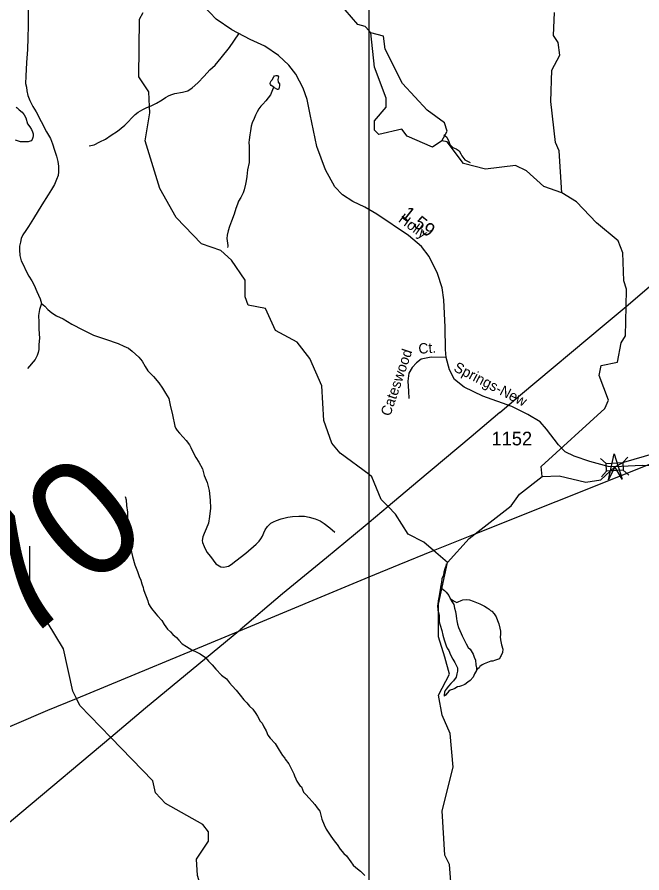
# Model space of a CAD drawing. Extents: x 2001466 to 2224147, y 644118 to 847247.
# Drawn here: x 2026686 to 2032407, y 689805 to 697641 of the extents above; entities that cross this region are included whole.
import ezdxf

# ---------------------------------------------------------------- set-up
doc = ezdxf.new("R2010")
doc.units = 0
for name, color, linetype in [('Exist Hydrographic Creek Single Shore', 7, 'Continuous'), ('Exist Hydrographic Misc Water Feature', 7, 'Continuous'), ('Exist Hydrographic Pond Under 1500 Sq Ft', 7, 'Continuous'), ('Exist Road Non-System Type 51', 7, 'Continuous'), ('Exist Road Non-System Type 51 Label', 7, 'Continuous'), ('Exist Road Secondary Mileage Hundredths English Label', 7, 'Continuous'), ('Exist Road Secondary Structure Standard Bridge Attributed CELL', 7, 'Continuous'), ('Exist Road Secondary Structure Standard Bridge CELL', 7, 'Continuous'), ('Exist Road Secondary Structure Standard Bridge Number Label', 7, 'Continuous'), ('Exist Road Secondary Type 51 Attributed', 7, 'Continuous'), ('Exist Road Secondary Type 51 Label', 7, 'Continuous'), ('Exist Road Secondary Type 51 Number Label', 7, 'Continuous'), ('Exist Utilities Electrical Transmission Line', 7, 'Continuous'), ('Map Preparation Inset Cut Line', 7, 'Continuous')]:
    doc.layers.add(name, color=color, linetype=linetype)

msp = doc.modelspace()

# ---------------------------------------------------------------- linework, layer by layer
at = {"layer": 'Exist Hydrographic Creek Single Shore'}
for points in [[(2031674.3, 696032), (2031508.4, 696091.1), (2031349.3, 696232.2), (2031249.4, 696283.4), (2030974.4, 696249.6), (2030774.3, 696299.6), (2030624.4, 696499.5), (2030574.4, 696507.1)], [(2032263.3, 694992.5), (2032266.3, 695150.4), (2032242.3, 695226.4), (2032233.3, 695482.5), (2032191.4, 695591.6), (2031991.3, 695756.5), (2031808.4, 695950.5), (2031674.3, 696032)], [(2031493.2, 693433.8), (2031484.2, 693525.8), (2032067.4, 694058.6), (2032101.2, 694133.4), (2032017.3, 694358.2), (2032034.4, 694449.7), (2032184.3, 694482.8), (2032217.3, 694659.3), (2032258.3, 694724), (2032263.3, 694992.5)], [(2031493.2, 693433.8), (2031651.3, 693440.4), (2031893.3, 693383), (2032030.3, 693404), (2032159, 693521.9), (2032243.2, 693566.5), (2032526.3, 693649), (2032659.4, 693725), (2032792.2, 694142.3), (2032842.3, 694233.1), (2033008.4, 694400.4), (2033008.4, 694616.9), (2032925.3, 694884.3)], [(2030880.5, 692908.4), (2031210.3, 693167.2), (2031285.3, 693274), (2031493.2, 693433.8)], [(2030627.3, 692647.6), (2030827.2, 692866.6), (2030880.5, 692908.4)], [(2030662.2, 689684.1), (2030645.1, 689881.3), (2030603.1, 689967.5), (2030578.3, 690374.8), (2030678.1, 690773.1), (2030653.1, 691082), (2030578.3, 691250.8), (2030544.2, 691432), (2030644.3, 691623.5), (2030602.3, 691781.9), (2030544.2, 691966.8), (2030544.2, 692265.4), (2030627.3, 692647.6)]]:
    msp.add_lwpolyline(points, dxfattribs=at)
at = {"layer": 'Exist Hydrographic Misc Water Feature'}
for p, q in [((2029924.4, 697498.1), (2029908.9, 697515.7)), ((2030627.3, 692647.6), (2030500.1, 692756)), ((2027928.2, 690648.5), (2027543.9, 691045.7))]:
    msp.add_line(p, q, dxfattribs=at)
for points in [[(2029908.9, 697515.7), (2029874.3, 697554.9), (2029807.5, 697572.7), (2029690.4, 697706.3), (2029657.4, 697815.3), (2029565.3, 697954.9), (2029198.5, 698346.2), (2029140.5, 698504.9), (2028898.5, 698897.1), (2028731.4, 699320.4), (2028723.6, 699747.1), (2028739.6, 699881.3), (2028964.5, 700480.4), (2028980.5, 700588.4), (2029105.6, 700930.4)], [(2027897.6, 696823.8), (2027891.5, 696955.5), (2027799.4, 697095.2), (2027807.4, 697623.2), (2027841.5, 697681.6)], [(2031674.3, 696032), (2031649.3, 696416.3), (2031616.5, 696492.5), (2031574.4, 696867.4), (2031582.4, 697156), (2031657.5, 697292.2), (2031640.5, 697407.4), (2031599.4, 697473.8), (2031607.4, 697683.7)], [(2029037.3, 696998.5), (2029011.3, 697014.5), (2029005.3, 697024.5), (2029003.3, 697034.5), (2029005.3, 697044.5), (2029013.3, 697056.6), (2029021.3, 697066.6), (2029037.3, 697094.5), (2029043.3, 697102.5), (2029055.4, 697106.5), (2029067.3, 697106.5), (2029073.2, 697102.5), (2029079.4, 697092.6), (2029073.2, 697068.6), (2029077.3, 697046.6), (2029089.2, 697030.6), (2029089.2, 697016.6), (2029085.3, 696994.6), (2029083.3, 696986.6), (2029079.4, 696978.6), (2029071.4, 696978.6), (2029065.2, 696982.5), (2029043.3, 696994.5), (2029037.3, 696998.5)], [(2029037.3, 696998.5), (2029031.4, 696990.5), (2029007.4, 696930.6), (2028963.5, 696874.5), (2028937.5, 696844.5), (2028917.4, 696826.5), (2028899.3, 696800.5), (2028883.5, 696774.5), (2028869.6, 696744.5), (2028857.5, 696712.5), (2028839.4, 696672.5), (2028829.6, 696642.5), (2028823.7, 696598.5), (2028815.7, 696564.5), (2028811.6, 696518.5), (2028807.7, 696492.5), (2028809.7, 696458.5), (2028811.6, 696420.5), (2028811.8, 696370.5), (2028811.8, 696310.5), (2028795.8, 696242.6), (2028789.8, 696182.5), (2028783.9, 696140.5), (2028780, 696126.6), (2028775.9, 696110.6), (2028763.8, 696060.5), (2028755.8, 696032.5), (2028734, 695988.6), (2028714, 695954.5), (2028703.9, 695928.5), (2028687.9, 695888.5), (2028674, 695836.5), (2028650.2, 695772.5), (2028630.1, 695722.5), (2028620, 695684.5), (2028610.2, 695644.5), (2028606.1, 695614.5), (2028612.2, 695570.6), (2028614.3, 695550.5), (2028616.1, 695542.5), (2028612.2, 695530.5)], [(2026675.7, 696815.1), (2026685.8, 696811.1), (2026705.9, 696791.1), (2026731.7, 696769.1), (2026749.8, 696745.2), (2026765.8, 696717.2), (2026782, 696665.2), (2026801.8, 696635.2), (2026816, 696613.2), (2026827.9, 696589.3), (2026833.8, 696573.3), (2026833.8, 696555.3), (2026829.9, 696537.3), (2026824, 696521.2), (2026813.9, 696507.2), (2026785.8, 696499.2), (2026750, 696499.2), (2026718, 696499.2), (2026690.1, 696509.2), (2026671.8, 696515.1)], [(2029908.9, 693452.2), (2029643.3, 693648.6), (2029568.4, 693738.7), (2029493.4, 693947), (2029476.3, 694265.5), (2029367.3, 694513.9), (2029251.4, 694663.9), (2029051.3, 694772.9), (2028959.4, 694971.6), (2028800.3, 695004.4), (2028775.3, 695080.4), (2028775.3, 695231.3), (2028650.4, 695414.4), (2028550.3, 695505), (2028375.4, 695564.3), (2028142.5, 695805.3), (2027992.4, 696070.8), (2027858.5, 696506.7), (2027900.3, 696765), (2027897.6, 696823.8)], [(2030593.5, 696561.6), (2030607.4, 696553.6), (2030621.3, 696541.6), (2030639.4, 696501.6), (2030647.4, 696475.7), (2030677.3, 696447.6), (2030707.5, 696435.7), (2030735.4, 696415.7), (2030749.3, 696389.7), (2030757.3, 696369.7), (2030785.4, 696333.8), (2030803.4, 696323.8), (2030827.4, 696311.8), (2030835.4, 696309.8)], [(2030083.5, 693159), (2030018.3, 693224.3), (2029935.2, 693432.7), (2029908.9, 693452.2)], [(2027675.8, 693250.3), (2027683.8, 693220.2), (2027687.9, 693168.3), (2027695.9, 693108.3), (2027697.7, 693058.3), (2027697.7, 693036.3), (2027701.8, 693002.3), (2027705.9, 692954.3), (2027710, 692914.3), (2027713.9, 692854.3), (2027719.9, 692802.3), (2027727.9, 692768.3), (2027742, 692702.4), (2027763.9, 692626.4), (2027787.9, 692564.4), (2027802.1, 692518.5), (2027818.1, 692486.5), (2027828.1, 692450.4), (2027840.2, 692418.4), (2027842.1, 692400.5), (2027856.2, 692366.5), (2027866.1, 692334.5), (2027882.3, 692296.5), (2027890.3, 692268.5), (2027910.4, 692236.6), (2027916.3, 692224.6), (2027956.3, 692176.6), (2027970.2, 692158.6), (2028010.2, 692114.7), (2028032.4, 692078.6), (2028064.3, 692036.6), (2028090.4, 692012.7), (2028110.5, 691986.7), (2028144.3, 691960.8), (2028166.5, 691934.7), (2028198.5, 691902.8), (2028236.4, 691876.8), (2028284.4, 691846.9), (2028332.4, 691826.8), (2028362.5, 691810.9), (2028410.5, 691778.9), (2028438.6, 691744.9), (2028472.6, 691711), (2028504.6, 691671), (2028558.5, 691617), (2028602.4, 691581.1), (2028630.7, 691545.1), (2028654.7, 691517.1), (2028690.6, 691477.1), (2028728.7, 691431.2), (2028760.7, 691391.2), (2028790.6, 691363.2), (2028814.6, 691331.3), (2028844.6, 691303.3), (2028870.6, 691265.3), (2028888.7, 691239.3), (2028912.6, 691195.4), (2028928.6, 691175.4), (2028944.6, 691143.3), (2028966.8, 691107.4), (2028982.8, 691067.4), (2029002.7, 691037.4), (2029048.8, 690989.4), (2029086.9, 690929.5), (2029114.8, 690879.5), (2029136.8, 690855.5), (2029140.9, 690847.5), (2029174.9, 690803.6), (2029198.9, 690755.5), (2029219, 690713.6), (2029224.9, 690693.6), (2029237, 690667.6), (2029248.9, 690645.6), (2029278.9, 690599.7), (2029288.9, 690593.7), (2029309, 690543.6), (2029329.1, 690523.7), (2029359, 690489.7), (2029389, 690457.7), (2029411.1, 690431.8), (2029435.1, 690401.8), (2029459.1, 690369.8), (2029477.2, 690297.8), (2029497.3, 690245.9), (2029515.3, 690205.9), (2029527.2, 690185.8), (2029539.3, 690167.8), (2029559.2, 690141.9), (2029575.2, 690119.9), (2029599.2, 690085.9), (2029617.2, 690065.9), (2029643.3, 690024), (2029679.3, 689984), (2029701.3, 689960.1), (2029741.3, 689906), (2029763.4, 689876.1), (2029787.4, 689856.1), (2029829.4, 689822.1), (2029871.5, 689782.2)], [(2030500.1, 692756), (2030410.4, 692832.4), (2030268.2, 692907.5), (2030152.2, 693090.3), (2030083.5, 693159)], [(2027228.9, 691403), (2027195.3, 691470.6), (2027111.3, 691856.2), (2026961.4, 692105.3), (2026802.3, 692305.4), (2026802.3, 692797.6)], [(2030613.6, 692634.2), (2030613.6, 692624.2), (2030601.7, 692588.2), (2030593.7, 692558.2), (2030591.6, 692532.2), (2030575.6, 692498.2), (2030571.7, 692466.2), (2030565.8, 692436.2), (2030563.7, 692422.2)], [(2030563.7, 692422.2), (2030561.7, 692414.2), (2030555.7, 692382.2), (2030549.8, 692342.2), (2030541.8, 692296.2), (2030539.9, 692266.2), (2030535.8, 692252.2), (2030537.9, 692212.2), (2030549.8, 692166.2), (2030552, 692104.2), (2030560, 692074.3), (2030576, 692024.3), (2030584, 691982.2), (2030598, 691938.3), (2030614.2, 691884.3), (2030624, 691862.3), (2030638.2, 691840.3), (2030654.2, 691802.3), (2030676.1, 691762.3), (2030694.1, 691732.4), (2030710.1, 691702.4), (2030718.1, 691682.4), (2030718.1, 691652.4), (2030714.2, 691628.4), (2030706.2, 691598.4), (2030682.2, 691564.4), (2030658.3, 691538.4), (2030636.3, 691514.4), (2030616.2, 691486.4), (2030606.2, 691474.3), (2030600.2, 691460.4), (2030596.3, 691432.4), (2030596.3, 691424.4)], [(2030563.7, 692422.2), (2030573.8, 692412.2), (2030599.8, 692392.2), (2030615.8, 692376.3), (2030639.8, 692346.3), (2030651.7, 692318.3)], [(2030651.7, 692318.3), (2030667.7, 692290.3), (2030683.9, 692264.2), (2030691.9, 692230.3), (2030699.9, 692198.3), (2030705.8, 692160.3), (2030709.9, 692132.3), (2030711.8, 692112.3), (2030719.8, 692082.3), (2030727.8, 692052.4), (2030752, 691996.4), (2030762, 691976.4), (2030781.9, 691932.4), (2030797.9, 691902.4), (2030815.9, 691870.4), (2030834, 691852.4), (2030844, 691838.4), (2030862.1, 691808.5), (2030872.1, 691780.5), (2030882.2, 691752.5), (2030888.1, 691710.5), (2030892, 691682.5), (2030892, 691672.5), (2030892, 691668.5)], [(2030651.7, 692318.3), (2030661.7, 692310.3), (2030681.8, 692296.3), (2030693.7, 692290.3), (2030711.8, 692282.3), (2030725.7, 692286.3), (2030751.8, 692300.3), (2030767.8, 692304.3), (2030805.7, 692308.4), (2030827.8, 692306.4), (2030863.7, 692292.4), (2030923.8, 692268.4), (2030965.8, 692248.5), (2030989.8, 692232.5), (2031007.7, 692218.5), (2031019.8, 692208.5), (2031033.7, 692200.5), (2031055.6, 692178.5), (2031071.8, 692150.5), (2031085.8, 692116.6), (2031097.9, 692084.6), (2031107.9, 692046.6), (2031111.8, 692018.6), (2031111.8, 691986.6), (2031109.8, 691966.6), (2031114.1, 691940.6), (2031122.1, 691892.6), (2031134, 691854.6), (2031131.9, 691822.7), (2031118, 691794.6), (2031114.1, 691786.6), (2031102, 691766.6), (2031086.2, 691758.6), (2031058.1, 691748.6), (2031042.1, 691744.6), (2031024.1, 691742.6), (2030994.1, 691732.6), (2030964.2, 691718.6), (2030944.1, 691710.5), (2030924.2, 691694.5), (2030916, 691682.5), (2030906.2, 691674.5), (2030898.2, 691668.5), (2030892, 691668.5)], [(2030892, 691668.5), (2030892, 691658.5), (2030876, 691628.5), (2030862.1, 691596.5), (2030836.2, 691566.5), (2030814.3, 691550.5), (2030786.2, 691530.5), (2030754.2, 691516.5), (2030738.2, 691512.5), (2030718.1, 691508.5), (2030694.1, 691494.4), (2030674.3, 691484.4), (2030660.3, 691480.4), (2030650.3, 691478.4), (2030640.4, 691470.4), (2030628.3, 691452.4), (2030610.3, 691432.4), (2030596.3, 691424.4)], [(2027543.9, 691045.7), (2027261.2, 691338), (2027228.9, 691403)], [(2028879.2, 688706.5), (2028854.2, 688789), (2028671.1, 688858.4), (2028571.2, 689063.8), (2028554.2, 689497.3), (2028387.1, 689622.1), (2028337.3, 689780.6), (2028329.3, 689931.7), (2028437.1, 690096.8), (2028437.1, 690182.1), (2028387.3, 690248.8), (2028045.3, 690439.4), (2027953.2, 690539.8), (2027928.2, 690648.5)]]:
    msp.add_lwpolyline(points, dxfattribs=at)
at = {"layer": 'Exist Hydrographic Pond Under 1500 Sq Ft'}
for points in [[(2029999.4, 696564.7), (2029958.4, 696605), (2029958.4, 696690.3), (2030066.5, 696816), (2030066.5, 696898.1), (2029957.4, 697182.4), (2029924.4, 697498.1)], [(2030574.4, 696507.1), (2030624.4, 696598), (2030599.4, 696673.9), (2030441.3, 696788.7), (2030216.4, 697032.8), (2030057.5, 697347.7), (2030041.5, 697466.2), (2029924.4, 697498.1)], [(2030574.4, 696507.1), (2030491.3, 696449.8), (2030258.4, 696549.6), (2030208.4, 696616.3), (2029999.4, 696564.7)]]:
    msp.add_lwpolyline(points, dxfattribs=at)
at = {"layer": 'Exist Road Non-System Type 51'}
for points in [[(2026786.9, 697708.5), (2026786.9, 697560.7), (2026785, 697450.5), (2026781.1, 697344.6), (2026771, 697224.6), (2026767.1, 697100.7), (2026763.1, 697032.6), (2026771.2, 696998.6), (2026775.1, 696966.7), (2026785.2, 696922.7), (2026801.1, 696876.6), (2026831.2, 696822.5), (2026859.2, 696772.6), (2026907.2, 696686.6), (2026955.3, 696590.6), (2026991.3, 696530.7), (2027009.2, 696480.7), (2027027.3, 696422.7), (2027047.4, 696368.7), (2027057.3, 696318.7), (2027065.3, 696276.7), (2027065.4, 696224.7), (2027061.3, 696190.8), (2027047.4, 696154.7), (2027029.4, 696108.7), (2026999.5, 696062.7), (2026969.5, 696012.7), (2026913.4, 695920.6), (2026835.5, 695796.6), (2026789.6, 695724.7), (2026765.7, 695688.6), (2026737.6, 695648.6), (2026721.7, 695612.7), (2026717.6, 695580.6), (2026707.7, 695542.6), (2026707.6, 695510.6), (2026711.8, 695458.7), (2026723.8, 695410.6), (2026743.8, 695370.6), (2026765.7, 695320.6), (2026793.7, 695268.6), (2026821.8, 695226.6), (2026841.8, 695186.6), (2026867.8, 695128.7), (2026897.7, 695062.7), (2026909.8, 695018.6)], [(2027897.6, 696823.8), (2027918.2, 696831.9), (2027962.9, 696853.4), (2028013.5, 696882.7), (2028043.3, 696903.5), (2028078.3, 696921.8), (2028103.7, 696932.7), (2028128.7, 696941), (2028200.1, 696954), (2028250.2, 696965.9), (2028290.1, 696991.9), (2028340.1, 697040.1), (2028399.5, 697099.7), (2028450.1, 697158.1), (2028498.7, 697201.1), (2028553.9, 697267.3), (2028631.1, 697361.2), (2028716.4, 697489.2)], [(2027346.4, 696461.5), (2027390.4, 696471.6), (2027442.4, 696497.5), (2027494.3, 696523.7), (2027548.4, 696559.6), (2027604.4, 696595.6), (2027672.3, 696651.7), (2027768.3, 696749.7), (2027794.4, 696769.8), (2027836.3, 696795.7), (2027872.3, 696813.8), (2027897.6, 696823.8)], [(2026909.8, 695018.6), (2026891.9, 694962.8), (2026881.7, 694908.8), (2026883.9, 694846.7), (2026884, 694782.7), (2026889.9, 694700.6), (2026885.9, 694642.7), (2026884, 694598.7), (2026878, 694568.6), (2026869.9, 694542.6), (2026849.9, 694504.6), (2026780, 694422.6)], [(2026909.8, 695018.6), (2026939.9, 694992.8), (2026967.9, 694962.6), (2027003.9, 694934.7), (2027047.9, 694906.8), (2027107.9, 694876.8), (2027185.8, 694830.8), (2027287.9, 694778.9), (2027383.9, 694728.9), (2027493.9, 694690.9), (2027611.9, 694651.1), (2027663.9, 694627), (2027705.9, 694609), (2027737.9, 694581.1), (2027769.8, 694555.1), (2027799.8, 694527.1), (2027829.9, 694491), (2027857.9, 694443.1), (2027883.9, 694403.1), (2027934, 694349.1), (2027984, 694291.1), (2028018, 694243.2), (2028046, 694199.2), (2028073.9, 694149.2), (2028088.1, 694087.1), (2028110.1, 693999.3), (2028130.2, 693896.3), (2028138.9, 693873.7), (2028150, 693857.3), (2028174, 693831.2), (2028206.1, 693795.3), (2028234.1, 693765.4), (2028264.9, 693726.1), (2028278.2, 693699.2), (2028300.1, 693647.4), (2028322.1, 693609.3), (2028350.2, 693565.4), (2028382.2, 693505.3), (2028400.2, 693445.3), (2028426.2, 693379.4), (2028444.1, 693305.4), (2028454.3, 693217.4), (2028458.2, 693143.3), (2028448.3, 693067.3), (2028438.3, 693007.3), (2028418.4, 692955.3), (2028398.3, 692911.3), (2028385.9, 692881.2), (2028380.4, 692849.3), (2028384.4, 692829.4), (2028398.5, 692793.3), (2028424.4, 692741.4), (2028456.4, 692701.3), (2028504.5, 692635.4), (2028552.5, 692607.4), (2028578.5, 692605.5), (2028606.5, 692609.5), (2028622.4, 692613.6), (2028646.5, 692627.5), (2028688.4, 692661.4), (2028780.5, 692733.5), (2028876.4, 692815.6), (2028902.3, 692841.7), (2028918.4, 692863.6), (2028934.2, 692887.6), (2028944.3, 692917.6), (2028958.3, 692947.5), (2028978.3, 692977.7), (2028994.2, 692993.6), (2029008.5, 693006.5), (2029032.4, 693019.6), (2029060.2, 693031.7), (2029104.3, 693045.8), (2029164.2, 693061.8), (2029207.8, 693069.1), (2029266.2, 693071.7), (2029316.2, 693071.9), (2029360.2, 693061.8), (2029416.2, 693047.8), (2029460.1, 693027.9), (2029496.3, 693003.8), (2029548.2, 692963.9), (2029594.2, 692924)], [(2030613.6, 694525.6), (2030476.4, 694528.3), (2030385.3, 694508.6), (2030342.4, 694476.5), (2030303.1, 694433.5), (2030274.6, 694381.7), (2030263.8, 694308.4), (2030269.2, 694215.4), (2030274.6, 694147.5)]]:
    msp.add_lwpolyline(points, dxfattribs=at)
at = {"layer": 'Exist Road Secondary Structure Standard Bridge Attributed CELL'}
msp.add_lwpolyline([(2032101.2, 693405.6), (2032153.5, 693643.7), (2032227.3, 693411.3), (2032159, 693521.9)], close=True, dxfattribs=at)
at = {"layer": 'Exist Road Secondary Structure Standard Bridge CELL'}
for p, q in [((2032231.8, 693561.5), (2032278, 693612.8)), ((2032029.6, 693600.1), (2032080.9, 693554)), ((2032038.4, 693432.2), (2032084.6, 693483.5)), ((2032235.4, 693492.6), (2032286.7, 693446.5))]:
    msp.add_line(p, q, dxfattribs=at)
msp.add_lwpolyline([(2032080.9, 693554), (2032231.8, 693561.9), (2032235.5, 693491.4), (2032084.6, 693483.5)], close=True, dxfattribs=at)
at = {"layer": 'Exist Road Secondary Type 51 Attributed'}
for points in [[(2030613.6, 694525.6), (2030609.9, 694598.4), (2030607.3, 694801.3), (2030592.5, 695051.6), (2030578.8, 695162.5), (2030536.5, 695292.5), (2030457.9, 695448.8), (2030388.2, 695539.7), (2030271, 695640), (2029980.2, 695836.5), (2029869.4, 695902), (2029761.7, 695952.7), (2029665.6, 696012.9), (2029594.4, 696085.8), (2029511, 696242.1), (2029429.2, 696455.5), (2029399.6, 696603.4), (2029370.1, 696749.2), (2029342.6, 696885.5), (2029306.7, 696989), (2029237.6, 697118.9), (2029174.3, 697202.4), (2029080.3, 697290), (2028953.1, 697375.6), (2028820.1, 697434.8), (2028651.2, 697523.5), (2028507.6, 697620.7), (2028391.5, 697743.2)], [(2032159, 693521.9), (2032099.6, 693526.9), (2031931.3, 693570.5), (2031788.8, 693622), (2031703.6, 693659.6), (2031644.4, 693723.8), (2031533.6, 693867.5), (2031476, 693935.1), (2031364.1, 694002.7), (2031216.4, 694074.5), (2030950.3, 694171.7), (2030781.4, 694252), (2030692.8, 694321.7), (2030646.3, 694410.4), (2030613.6, 694525.6)], [(2032848.5, 693515.5), (2032706.4, 693524.1), (2032408.5, 693534.8), (2032282.8, 693527.9), (2032159, 693521.9)]]:
    msp.add_lwpolyline(points, dxfattribs=at)
at = {"layer": 'Exist Utilities Electrical Transmission Line'}
for p, q in [((2032263.3, 694992.5), (2032475, 695170.5)), ((2030880.5, 692908.4), (2032364.5, 693503.1)), ((2030083.5, 693159), (2029908.9, 693012.5)), ((2030500.1, 692756), (2030880.5, 692908.4)), ((2028715.5, 692019.9), (2029908.9, 692515.2)), ((2027228.9, 691403), (2028715.5, 692019.9))]:
    msp.add_line(p, q, dxfattribs=at)
for points in [[(2032364.5, 693503.1), (2034681.8, 694431.6), (2038664.9, 696078), (2040380.3, 696785.9)], [(2031106, 694020.5), (2031296.4, 694182.3), (2032060.9, 694822.2), (2032263.3, 694992.5)], [(2031106, 694020.5), (2030843.3, 693797.3), (2030356.3, 693388), (2030083.5, 693159)], [(2029908.9, 693012.5), (2029873.4, 692982.8), (2029520, 692689.9), (2029114.8, 692359), (2028727.7, 692030), (2028715.5, 692019.9)], [(2029908.9, 692515.2), (2030185.8, 692630.1), (2030500.1, 692756)], [(2028715.5, 692019.9), (2027861.4, 691312), (2027543.9, 691045.7)], [(2022976, 690096.3), (2024628.5, 690291.7), (2026965.9, 691293.9), (2027228.9, 691403)], [(2027543.9, 691045.7), (2026727.7, 690361.2), (2025849.4, 689627), (2024520.1, 688517.8), (2024110.6, 688171.9)]]:
    msp.add_lwpolyline(points, dxfattribs=at)
at = {"layer": 'Map Preparation Inset Cut Line'}
for p, q in [((2029908.9, 697515.7), (2029908.9, 701890.9)), ((2029908.9, 695798.2), (2029908.9, 697515.7)), ((2029908.9, 693452.2), (2029908.9, 695798.2)), ((2029908.9, 693012.5), (2029908.9, 693452.2)), ((2029908.9, 692515.2), (2029908.9, 693012.5)), ((2029908.9, 688323.2), (2029908.9, 692515.2))]:
    msp.add_line(p, q, dxfattribs=at)

# ---------------------------------------------------------------- texts
at = {"layer": 'Exist Road Non-System Type 51 Label'}
for s, rotation, p in [('Ct.', 3.79748, (2030363.9, 694557.8)), ('Cateswood', 71.22546, (2030101.9, 693980.4))]:
    msp.add_text(s, height=95, rotation=rotation, dxfattribs=at).set_placement(p)
at = {"layer": 'Exist Road Secondary Mileage Hundredths English Label'}
msp.add_text('1.59', height=125, rotation=321.58844, dxfattribs=at).set_placement((2030196.4, 695821))
at = {"layer": 'Exist Road Secondary Structure Standard Bridge Number Label'}
msp.add_text('370', height=1066.27, rotation=40, dxfattribs=at).set_placement((2026119.3, 691370.2))
at = {"layer": 'Exist Road Secondary Type 51 Label'}
for s, rotation, p in [('Holly', 323.83017, (2030170.9, 695773.1)), ('Springs-New', 332.86787, (2030676.4, 694404.1))]:
    msp.add_text(s, height=95, rotation=rotation, dxfattribs=at).set_placement(p)
at = {"layer": 'Exist Road Secondary Type 51 Number Label'}
msp.add_text('1152', height=125, dxfattribs=at).set_placement((2031030.3, 693719.6))

doc.saveas('drawing.dxf')
